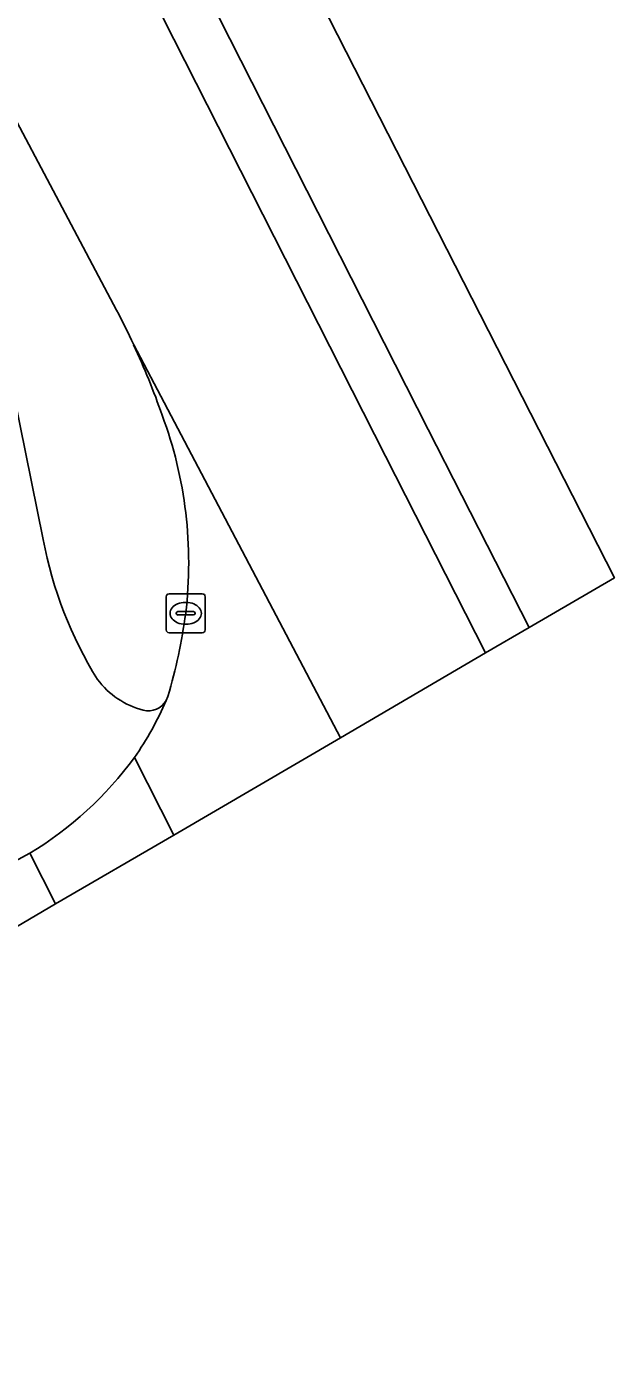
# Model space of a CAD drawing. Extents: x 161692 to 162379, y 380760 to 381678.
# Drawn here: x 162364.39 to 162379.46, y 381586.2 to 381620.36 of the extents above; entities that cross this region are included whole.
import ezdxf

# ---------------------------------------------------------------- set-up
doc = ezdxf.new("R2010")
doc.units = 0
for name, color, linetype in [('IMGEO_Berm_open', 7, 'Continuous'), ('IMGEO_Fietspad_gesloten', 7, 'Continuous'), ('IMGEO_Kolk', 7, 'Continuous'), ('IMGEO_Rijbaan_lokaal_open', 7, 'Continuous'), ('IMGEO_Rijbaan_regionaal_gesloten', 7, 'Continuous'), ('IMGEO_Verkeerseiland_open', 7, 'Continuous')]:
    doc.layers.add(name, color=color, linetype=linetype)

msp = doc.modelspace()

# ---------------------------------------------------------------- linework, layer by layer
at = {"layer": 'IMGEO_Berm_open'}
for points in [[(162366.698, 381613.096), (162362.355, 381621.284), (162361.297, 381623.241), (162352.797, 381639.465), (162349.577, 381645.414), (162348.486, 381647.182), (162346.219, 381650.431), (162343.681, 381653.84)], [(162363.311, 381614.603), (162364.821, 381607.213)], [(162367.973, 381603.088), (162368.017, 381603.192)]]:
    msp.add_lwpolyline(points, dxfattribs=at)
for centre, radius, start, end in [((162348.658, 381603.593), 20.39, 24.9899, 27.7787), ((162349.58, 381604.059), 19.357, 19.1248, 24.8931), ((162357.674, 381606.613), 10.876, 353.1775, 20.3835), ((162375.081, 381609.125), 10.436, 190.5584, 211.8116), ((162353.907, 381607.328), 14.704, 343.6648, 352.1567), ((162367.908, 381604.89), 2.116, 216.7393, 255.723), ((162367.519, 381603.341), 0.519, 255.1148, 330.8577)]:
    msp.add_arc(centre, radius, start, end, dxfattribs=at)
at = {"layer": 'IMGEO_Fietspad_gesloten'}
for points in [[(162364.821, 381607.213), (162363.311, 381614.603)], [(162365.138, 381597.87), (162368.165, 381599.637), (162367.16, 381601.626)], [(162364.08, 381598.956), (162364.476, 381599.169)], [(162364.476, 381599.169), (162365.138, 381597.87)]]:
    msp.add_lwpolyline(points, dxfattribs=at)
for centre, radius, start, end in [((162375.081, 381609.125), 10.436, 190.5584, 211.8116), ((162367.908, 381604.89), 2.116, 216.7393, 255.723), ((162360.387, 381606.349), 8.257, 325.1085, 336.7357), ((162367.519, 381603.341), 0.519, 255.1148, 330.8577), ((162359.661, 381607.123), 9.298, 301.1875, 323.7561), ((162359.661, 381607.123), 9.298, 301.1875, 323.7561)]:
    msp.add_arc(centre, radius, start, end, dxfattribs=at)
at = {"layer": 'IMGEO_Kolk'}
for p, q in [((162367.972, 381604.895), (162367.972, 381605.747)), ((162368.047, 381605.821), (162368.899, 381605.821)), ((162368.973, 381605.747), (162368.973, 381604.895)), ((162368.274, 381605.364), (162368.672, 381605.364)), ((162368.46, 381605.601), (162368.485, 381605.601)), ((162368.231, 381605.315), (162368.231, 381605.327)), ((162368.669, 381605.278), (162368.271, 381605.278)), ((162368.483, 381605.041), (162368.458, 381605.041)), ((162368.715, 381605.327), (162368.715, 381605.315)), ((162368.899, 381604.821), (162368.047, 381604.821))]:
    msp.add_line(p, q, dxfattribs=at)
for points in [[(162367.972, 381604.895), (162367.972, 381605.747)], [(162368.047, 381605.821), (162368.899, 381605.821)], [(162368.973, 381605.747), (162368.973, 381604.895)], [(162368.899, 381604.821), (162368.047, 381604.821)]]:
    msp.add_lwpolyline(points, dxfattribs=at)
for centre, radius, start, end in [((162368.049, 381605.745), 0.0765, 91.552, 178.448), ((162368.049, 381605.745), 0.0765, 91.552, 178.448), ((162368.897, 381605.745), 0.0765, 1.552, 88.448), ((162368.897, 381605.745), 0.0765, 1.552, 88.448), ((162368.271, 381605.324), 0.0403, 85.8775, 175.7526), ((162368.676, 381605.326), 0.0386, 1.7309, 96.639), ((162368.268, 381605.314), 0.0366, 178.938, 274.7102), ((162368.672, 381605.321), 0.043, 264.8664, 352.4533), ((162368.049, 381604.897), 0.0765, 181.552, 268.448), ((162368.049, 381604.897), 0.0765, 181.552, 268.448), ((162368.897, 381604.897), 0.0765, 271.552, 358.448), ((162368.897, 381604.897), 0.0765, 271.552, 358.448)]:
    msp.add_arc(centre, radius, start, end, dxfattribs=at)
for centre, major_axis, ratio, start_param, end_param in [((162368.459, 381605.321), (-0.387, 0.002), 0.722429, 4.712389, 7.853982), ((162368.484, 381605.321), (-0.39, 0.002), 0.717154, 1.570796, 4.712389)]:
    msp.add_ellipse(centre, major_axis=major_axis, ratio=ratio, start_param=start_param, end_param=end_param, dxfattribs=at)
at = {"layer": 'IMGEO_Rijbaan_lokaal_open'}
for points in [[(162368.165, 381599.637), (162372.439, 381602.132), (162367.139, 381612.207)], [(162368.017, 381603.192), (162367.973, 381603.088)], [(162367.16, 381601.626), (162368.165, 381599.637)], [(162352.512, 381586.197), (162363.46, 381596.89), (162365.138, 381597.87), (162364.476, 381599.169), (162364.08, 381598.956), (162364.033, 381598.93), (162361.32, 381597.051), (162361.132, 381596.93), (162360.148, 381596.241), (162359.293, 381595.634), (162359.334, 381595.6)]]:
    msp.add_lwpolyline(points, dxfattribs=at)
for centre, radius, start, end in [((162349.58, 381604.059), 19.357, 19.1248, 24.8931), ((162357.674, 381606.613), 10.876, 353.1775, 20.3835), ((162353.907, 381607.328), 14.704, 343.6648, 352.1567), ((162360.387, 381606.349), 8.257, 325.1085, 336.7357)]:
    msp.add_arc(centre, radius, start, end, dxfattribs=at)
at = {"layer": 'IMGEO_Rijbaan_regionaal_gesloten'}
for points in [[(162356.593, 381645.657), (162374.691, 381610.029), (162377.276, 381604.956), (162379.464, 381606.233), (162357.948, 381648.399), (162353.085, 381658.958)], [(162348.782, 381656.729), (162343.681, 381653.84), (162346.219, 381650.431), (162348.486, 381647.182), (162349.577, 381645.414), (162352.797, 381639.465), (162361.297, 381623.241), (162362.355, 381621.284), (162366.698, 381613.096)], [(162372.439, 381602.132), (162376.164, 381604.307), (162373.593, 381609.351), (162355.294, 381645.379)], [(162367.139, 381612.207), (162372.439, 381602.132)]]:
    msp.add_lwpolyline(points, dxfattribs=at)
msp.add_arc((162348.658, 381603.593), 20.39, 24.9899, 27.7787, dxfattribs=at)
at = {"layer": 'IMGEO_Verkeerseiland_open'}
for points in [[(162377.276, 381604.956), (162374.691, 381610.029), (162356.593, 381645.657)], [(162355.294, 381645.379), (162373.593, 381609.351), (162376.164, 381604.307), (162377.276, 381604.956)]]:
    msp.add_lwpolyline(points, dxfattribs=at)

doc.saveas('drawing.dxf')
